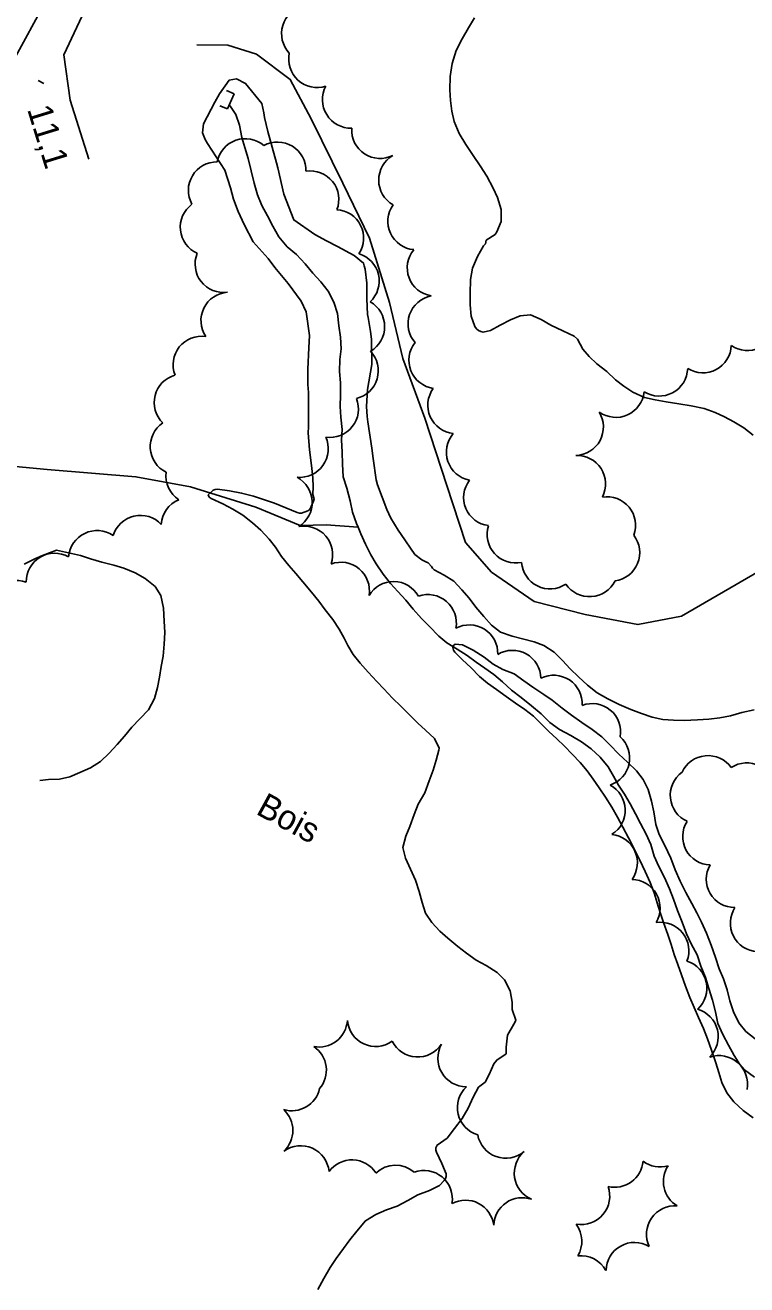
# Model space of a CAD drawing. Extents: x 219136 to 222520, y 5421589 to 5424530.
# Drawn here: x 220288.3 to 220376, y 5423228.2 to 5423381.3 of the extents above; entities that cross this region are included whole.
import ezdxf

# ---------------------------------------------------------------- set-up
doc = ezdxf.new("R2010")
doc.units = 0
for name, color, linetype in [('Level 1', 7, 'Continuous'), ('Level 2', 7, 'Continuous'), ('Level 21', 7, 'Continuous'), ('Level 22', 7, 'Continuous'), ('Level 26', 7, 'Continuous'), ('Level 3', 7, 'Continuous'), ('Level 4', 7, 'Continuous'), ('Level 44', 7, 'Continuous')]:
    doc.layers.add(name, color=color, linetype=linetype)

msp = doc.modelspace()

# ---------------------------------------------------------------- linework, layer by layer
at = {"layer": 'Level 1'}
for points in [[(220335.64, 5423316.99), (220333.94, 5423319.42), (220333.61, 5423319.93), (220332.71, 5423321.41), (220332.21, 5423322.47), (220331.08, 5423325.44), (220330.93, 5423326.07), (220330.55, 5423328.64), (220330.41, 5423329.91), (220329.91, 5423333.13), (220329.81, 5423333.76), (220329.76, 5423334.97), (220329.87, 5423337.06), (220330.38, 5423340.1), (220330.36, 5423343.15), (220330.23, 5423344.08), (220329.94, 5423345.78), (220329.88, 5423346.18), (220329.8, 5423348.05), (220329.79, 5423349.98), (220329.57, 5423351.67), (220329.46, 5423352.07), (220329.38, 5423352.41), (220328.25, 5423353.35), (220326.2, 5423354.43), (220324.9, 5423355.12), (220323.45, 5423355.9), (220320.93, 5423357.67), (220319.68, 5423360.81), (220318.95, 5423363.98), (220318.82, 5423364.62), (220317.74, 5423368.42), (220317.35, 5423370.1), (220317.25, 5423370.69), (220317.03, 5423371.83), (220315.04, 5423374.25), (220313.96, 5423374.8), (220313.05, 5423374.64), (220311.87, 5423373), (220311.29, 5423371.98), (220309.92, 5423369.34), (220309.82, 5423368.25)], [(220309.82, 5423368.25), (220310.13, 5423367.42), (220310.4, 5423366.95), (220312.51, 5423363.7), (220313.2, 5423361.56), (220313.56, 5423360.17), (220314.16, 5423358.67), (220314.86, 5423357.09), (220315.98, 5423354.99), (220317.78, 5423352.98), (220318.61, 5423351.86), (220320.21, 5423349.93), (220321.82, 5423347.8), (220322.41, 5423346.49), (220322.83, 5423343.61), (220322.72, 5423342.1), (220322.6, 5423339.51), (220322.63, 5423337.63), (220322.68, 5423336.67), (220322.68, 5423332.52), (220322.67, 5423331.78), (220322.81, 5423329.71), (220323.05, 5423327.82), (220323.24, 5423326.29), (220323.27, 5423325.2), (220323.23, 5423324.27)], [(220323.23, 5423324.27), (220323.38, 5423323.73), (220323.31, 5423323.46), (220322.84, 5423322.45), (220322.63, 5423322.3), (220321.84, 5423322), (220321.58, 5423322.02), (220321.31, 5423322.1), (220319.94, 5423322.66), (220318.56, 5423323.21), (220317.35, 5423323.63), (220316, 5423324.08), (220314.56, 5423324.44), (220313.11, 5423324.72), (220311.62, 5423324.94), (220311.34, 5423324.9), (220311.1, 5423324.8), (220310.5, 5423324.23), (220310.62, 5423323.96), (220310.85, 5423323.77), (220312.28, 5423323.14), (220313.51, 5423322.51), (220314.73, 5423321.75), (220315.87, 5423320.82), (220316.92, 5423319.92), (220317.93, 5423318.85), (220318.69, 5423317.86), (220319.42, 5423316.74), (220320.31, 5423315.63), (220321.15, 5423314.66), (220322.01, 5423313.66), (220323.07, 5423312.41), (220323.94, 5423311.32), (220324.72, 5423310.26), (220325.64, 5423309.08), (220326.41, 5423307.92), (220327.01, 5423306.82), (220327.49, 5423305.91)], [(220376.85, 5423298.11), (220375.36, 5423297.76), (220373.99, 5423297.35), (220372.69, 5423297.11), (220371.37, 5423296.98), (220370, 5423296.87), (220368.38, 5423296.81), (220367.06, 5423296.82), (220365.77, 5423296.92), (220364.45, 5423297.2), (220363.16, 5423297.63), (220361.86, 5423298.15), (220360.46, 5423298.76), (220359.08, 5423299.42), (220357.8, 5423300.15), (220356.62, 5423301.08), (220355.51, 5423302.1), (220354.52, 5423303.1), (220353.59, 5423304.11), (220352.57, 5423305.1), (220351.32, 5423305.91), (220350.12, 5423306.37), (220348.69, 5423306.73), (220347.44, 5423307.06), (220346.03, 5423307.53), (220344.94, 5423308.37), (220344, 5423309.43), (220343.03, 5423310.59), (220342.24, 5423311.68), (220341.32, 5423312.7), (220340.37, 5423313.75), (220339.19, 5423314.47), (220337.95, 5423315.12), (220337.77, 5423315.32), (220337.65, 5423315.54), (220337.23, 5423315.97), (220336.94, 5423316.08), (220336.46, 5423316.33), (220335.64, 5423316.99)], [(220327.49, 5423305.91), (220328.14, 5423304.83), (220328.98, 5423303.76), (220329.95, 5423302.66), (220331.01, 5423301.56), (220331.87, 5423300.64), (220332.92, 5423299.53), (220333.92, 5423298.54), (220334.93, 5423297.54), (220336, 5423296.48), (220336.91, 5423295.61), (220338, 5423294.61), (220338.56, 5423293.45), (220338.54, 5423293.19), (220338.2, 5423291.98), (220337.84, 5423290.78), (220337.37, 5423289.45), (220336.83, 5423288), (220336.03, 5423286.64), (220335.53, 5423285.36), (220335.02, 5423283.91), (220334.51, 5423282.74), (220334.17, 5423281.34), (220334.49, 5423280.05), (220335.1, 5423278.73), (220335.72, 5423277.37), (220336.16, 5423275.99), (220336.53, 5423274.66), (220336.92, 5423273.36), (220337.68, 5423272.25), (220338.66, 5423271.17), (220339.63, 5423270.32), (220340.85, 5423269.33), (220341.9, 5423268.52), (220343.07, 5423267.68), (220344.28, 5423267.02), (220345.62, 5423266.16), (220346.53, 5423265.28), (220347.22, 5423263.93), (220347.44, 5423262.56), (220347.47, 5423261.68), (220347.9, 5423260.37), (220347.79, 5423260.09), (220347.66, 5423259.87), (220346.9, 5423258.55), (220346.71, 5423257.08), (220346.71, 5423256.27)], [(220346.71, 5423256.27), (220345.58, 5423255.52), (220345.24, 5423255.07), (220344.67, 5423253.76), (220344.16, 5423252.83), (220343.34, 5423252.2), (220342.72, 5423251), (220342.11, 5423249.67), (220341.36, 5423248.42), (220340.43, 5423247.21), (220339.55, 5423246.01), (220338.35, 5423245.17), (220338.19, 5423244.86), (220338.19, 5423244.55), (220338.24, 5423244.3), (220338.9, 5423242.94), (220339.44, 5423241.67), (220339.41, 5423241.37), (220339.33, 5423241.12), (220339.19, 5423240.86), (220338.62, 5423240.28), (220337.42, 5423239.65), (220335.97, 5423239.11), (220334.75, 5423238.45), (220333.49, 5423237.77), (220332.17, 5423237.31), (220330.89, 5423236.72), (220329.62, 5423235.98), (220328.56, 5423234.72), (220327.71, 5423233.66), (220326.96, 5423232.59), (220326.06, 5423231.4), (220325.33, 5423230.31), (220324.54, 5423228.96), (220323.81, 5423227.63)]]:
    msp.add_lwpolyline(points, dxfattribs=at)
at = {"layer": 'Level 2'}
for points in [[(220344.19, 5423354.77), (220344.3, 5423355.18), (220345.4, 5423355.9), (220345.6, 5423356.21), (220346.11, 5423357.48), (220346.12, 5423358.93), (220345.66, 5423360.38), (220345.14, 5423361.53), (220344.36, 5423362.99), (220343.56, 5423364.23), (220342.72, 5423365.51), (220341.8, 5423366.81), (220341, 5423368.17), (220340.39, 5423369.62), (220340.11, 5423370.87), (220339.95, 5423372.17), (220339.87, 5423373.48), (220339.92, 5423375.11), (220340.16, 5423376.68), (220340.64, 5423378.24), (220341.36, 5423379.68), (220342.14, 5423381), (220342.88, 5423382.22)], [(220376.75, 5423331.47), (220375.63, 5423332.4), (220374.41, 5423333.13), (220373.25, 5423333.72), (220372.11, 5423334.23), (220370.8, 5423334.74), (220369.21, 5423335.06), (220367.71, 5423335.3), (220366.18, 5423335.56), (220364.83, 5423335.79), (220363.55, 5423336.07), (220362.13, 5423336.72), (220361.02, 5423337.45), (220360.03, 5423338.23), (220358.94, 5423339.22), (220357.75, 5423340.15), (220356.81, 5423341.05), (220356.05, 5423341.93), (220355.38, 5423343.15), (220355, 5423343.53), (220353.61, 5423344.17), (220352.16, 5423344.87), (220350.98, 5423345.55), (220349.69, 5423346.1), (220348.41, 5423346), (220347.23, 5423345.5), (220346.01, 5423344.85), (220344.81, 5423344.21), (220343.93, 5423344.02), (220343.64, 5423344.08), (220343.37, 5423344.21), (220343.12, 5423344.41), (220342.9, 5423344.7), (220342.47, 5423345.94), (220342.36, 5423347.33), (220342.33, 5423348.73), (220342.4, 5423350.42), (220342.65, 5423351.79), (220343.23, 5423353.23), (220343.95, 5423354.5), (220344.19, 5423354.77)], [(220288.14, 5423315.8), (220289.41, 5423316.44), (220290.37, 5423316.85), (220292.05, 5423317.49)], [(220292.05, 5423317.49), (220293.51, 5423317.2), (220294.96, 5423316.86), (220296.19, 5423316.47), (220297.56, 5423316.04), (220299.04, 5423315.67), (220300.25, 5423315.33), (220301.63, 5423314.77), (220302.83, 5423314.08), (220304.06, 5423313.09), (220304.74, 5423311.98), (220305.06, 5423310.45), (220305.14, 5423308.89), (220305.22, 5423307.48), (220305.16, 5423306.07), (220305.01, 5423304.62), (220304.79, 5423303.37), (220304.6, 5423302.08), (220304.35, 5423300.83), (220303.99, 5423299.47), (220303.26, 5423298.09), (220302.2, 5423297.01), (220301.22, 5423295.98), (220300.31, 5423294.88), (220299.42, 5423293.87), (220298.46, 5423292.81), (220297.42, 5423291.81), (220296.18, 5423291.04), (220294.9, 5423290.46), (220293.69, 5423289.96), (220292.42, 5423289.68), (220291.07, 5423289.61), (220290.02, 5423289.5)], [(220351.3, 5423299.98), (220349.96, 5423300.85), (220348.88, 5423301.63), (220347.7, 5423302.46), (220346.3, 5423303), (220345.13, 5423303.65), (220344.04, 5423304.51), (220342.73, 5423305.34), (220341.4, 5423306), (220340.53, 5423306.07), (220340.33, 5423305.92), (220340.23, 5423305.66), (220340.33, 5423305.35), (220340.49, 5423305.09), (220341.4, 5423304.19), (220342.41, 5423303.24), (220343.49, 5423302.16), (220344.44, 5423301.35), (220345.53, 5423300.57), (220346.71, 5423299.72), (220347.87, 5423298.91), (220348.99, 5423298.13), (220350.04, 5423297.31), (220350.98, 5423296.4), (220351.92, 5423295.45), (220352.87, 5423294.55), (220353.82, 5423293.66), (220354.76, 5423292.69), (220355.7, 5423291.7), (220356.55, 5423290.68), (220357.31, 5423289.66), (220358.03, 5423288.62), (220358.8, 5423287.48), (220359.56, 5423286.27), (220360.24, 5423285.04), (220360.9, 5423283.82), (220361.59, 5423282.53), (220362.3, 5423281.19), (220362.99, 5423279.81), (220363.63, 5423278.45), (220364.21, 5423277.12), (220364.7, 5423275.86), (220365.09, 5423274.65), (220365.43, 5423273.44), (220365.85, 5423272.24), (220366.37, 5423270.8), (220366.77, 5423269.58), (220367.16, 5423268.34), (220367.59, 5423267.15), (220368.04, 5423265.88), (220368.54, 5423264.5), (220369.06, 5423263.13), (220369.57, 5423261.91), (220370.12, 5423260.7), (220370.7, 5423259.37), (220371.21, 5423258.09), (220371.69, 5423256.71), (220372.19, 5423255.19), (220372.57, 5423253.99), (220372.95, 5423252.79), (220373.56, 5423251.53), (220374.41, 5423250.43), (220375.53, 5423249.4), (220376.74, 5423248.51)], [(220376.98, 5423258.08), (220375.85, 5423258.99), (220374.99, 5423260.03), (220374.36, 5423261.37), (220373.92, 5423262.71), (220373.58, 5423264.06), (220373.14, 5423265.38), (220372.63, 5423266.62), (220372.17, 5423268), (220371.64, 5423269.48), (220371.06, 5423270.94), (220370.48, 5423272.26), (220369.88, 5423273.43), (220369.28, 5423274.56), (220368.57, 5423275.89), (220367.86, 5423277.26), (220367.26, 5423278.66), (220366.73, 5423280.07), (220366.01, 5423281.6), (220365.33, 5423282.95), (220364.91, 5423284.16), (220364.68, 5423285.69), (220364.4, 5423287.01), (220364, 5423288.42), (220363.39, 5423289.63), (220362.58, 5423290.68), (220361.47, 5423291.72), (220360.42, 5423292.71), (220359.33, 5423293.84), (220358.35, 5423294.83), (220357.18, 5423295.72), (220355.91, 5423296.57), (220354.68, 5423297.43), (220353.51, 5423298.31), (220352.33, 5423299.26), (220351.3, 5423299.98)]]:
    msp.add_lwpolyline(points, dxfattribs=at)
at = {"layer": 'Level 21'}
for points in [[(220354.35, 5423477.79), (220344.96, 5423463.61), (220332.13, 5423445.06), (220318.17, 5423425.02), (220317.91, 5423424.63), (220307.64, 5423409.11), (220295.61, 5423391.04), (220289.8, 5423382.47), (220285.84, 5423375.17), (220282.22, 5423367.38), (220282.6, 5423358.53)], [(220295.99, 5423365.03), (220293.71, 5423372.2), (220292.97, 5423377.74), (220296.1, 5423384.5), (220319.17, 5423415.98), (220331.61, 5423434.67), (220342.31, 5423450.18), (220353.78, 5423466.3), (220358.67, 5423474.73)]]:
    msp.add_lwpolyline(points, dxfattribs=at)
at = {"layer": 'Level 22'}
msp.add_lwpolyline([(220417.61, 5423335.26), (220414.16, 5423333.43), (220407.52, 5423330.13), (220397.45, 5423325.68), (220388.24, 5423321.16), (220381.83, 5423317.46), (220368.03, 5423309.47), (220362.74, 5423308.46), (220356.33, 5423309.69), (220350.11, 5423311.25), (220344.95, 5423314.84), (220341.76, 5423318.42), (220339.49, 5423325.36), (220336.82, 5423333.56), (220334.16, 5423340.83), (220332.55, 5423347.6), (220330.09, 5423355.44), (220326.85, 5423362.14), (220323.03, 5423369.95), (220320.48, 5423374.74), (220316.36, 5423377.81), (220312.9, 5423378.89), (220309.11, 5423378.96)], dxfattribs=at)
at = {"layer": 'Level 26'}
for p, q in [((220313.65, 5423372.99), (220312.73, 5423373.4)), ((220313.65, 5423372.99), (220312.83, 5423371.15)), ((220312.83, 5423371.15), (220311.91, 5423371.55))]:
    msp.add_line(p, q, dxfattribs=at)
at = {"layer": 'Level 3'}
msp.add_line((220289.84, 5423374.63), (220290.54, 5423374.25), dxfattribs=at)
at = {"layer": 'Level 4'}
for points in [[(220313.15, 5423371.57), (220313.85, 5423370.46), (220314.31, 5423369.2), (220314.59, 5423367.69), (220314.96, 5423366.47), (220315.34, 5423365.12), (220315.74, 5423363.61), (220316.09, 5423362.11), (220316.49, 5423360.69), (220317.02, 5423359.43), (220317.7, 5423358.15), (220318.36, 5423356.92), (220319.09, 5423355.6), (220320.09, 5423354.4), (220321.25, 5423353.45), (220322.28, 5423352.32), (220323.24, 5423351.19), (220324.18, 5423350.14), (220325.09, 5423348.98), (220325.79, 5423347.64), (220326.23, 5423346.3), (220326.38, 5423344.78), (220326.57, 5423343.4), (220326.65, 5423341.98), (220326.51, 5423340.7), (220326.47, 5423339.25), (220326.57, 5423337.85), (220326.57, 5423336.41), (220326.54, 5423334.96), (220326.63, 5423333.67), (220326.77, 5423332.16), (220326.71, 5423330.91), (220326.8, 5423329.42), (220326.82, 5423327.98), (220326.92, 5423326.42), (220327.35, 5423325.06), (220327.76, 5423323.51), (220328.04, 5423322.11), (220328.54, 5423320.76), (220328.73, 5423320.29)], [(220281.94, 5423328.18), (220290.92, 5423327.33), (220301.71, 5423326.43), (220308.36, 5423325.22), (220316.31, 5423322.73), (220321.7, 5423320.49), (220324.85, 5423320.59), (220328.73, 5423320.29)], [(220328.73, 5423320.29), (220329.06, 5423319.51), (220329.61, 5423318.24), (220330.29, 5423316.94), (220330.93, 5423315.83), (220331.76, 5423314.57), (220332.67, 5423313.45), (220333.56, 5423312.47), (220334.51, 5423311.44), (220335.4, 5423310.35), (220336.44, 5423309.2), (220337.37, 5423308.26), (220338.52, 5423307.06), (220339.5, 5423306.25), (220340.77, 5423305.49), (220341.98, 5423304.7), (220343.07, 5423303.91), (220344.13, 5423303.18), (220345.21, 5423302.41), (220346.29, 5423301.48), (220347.38, 5423300.48), (220348.54, 5423299.59), (220349.79, 5423298.6), (220350.96, 5423297.61), (220352.04, 5423296.55), (220353.2, 5423295.69), (220354.59, 5423294.96)], [(220354.59, 5423294.96), (220355.9, 5423294.21), (220357.06, 5423293.35), (220358.16, 5423292.36), (220359.12, 5423291.17), (220359.75, 5423290.04), (220360.37, 5423288.92), (220361.12, 5423287.85), (220361.79, 5423286.67), (220362.44, 5423285.44), (220363.06, 5423284.27), (220363.75, 5423282.97), (220364.32, 5423281.72), (220364.71, 5423280.31), (220365.28, 5423279.04), (220365.97, 5423277.72), (220366.57, 5423276.34), (220367.08, 5423275.06), (220367.54, 5423273.68), (220368.12, 5423272.28), (220368.66, 5423270.88), (220369.21, 5423269.63), (220369.92, 5423268.31), (220370.4, 5423266.94), (220370.94, 5423265.57), (220371.36, 5423264.21), (220371.8, 5423262.8), (220372.15, 5423261.38), (220372.45, 5423259.94), (220373.07, 5423258.61), (220373.76, 5423257.33), (220374.45, 5423256.07), (220375.14, 5423254.97), (220375.69, 5423254.33), (220376.91, 5423253.44)]]:
    msp.add_lwpolyline(points, dxfattribs=at)
at = {"layer": 'Level 44'}
for centre, start, end in [((220322.88, 5423380.32), 103.2411, 223.2411), ((220323.74, 5423377.22), 167.7968, 287.7968), ((220327.85, 5423372.27), 151.5931, 271.5931), ((220331.4, 5423368.59), 176.4405, 296.4405), ((220315.01, 5423364.08), 49.395, 169.395), ((220318.93, 5423363.67), 358.6487, 118.6487), ((220334.69, 5423362.5), 120.2655, 240.2655), ((220311.55, 5423361.25), 89.083, 209.083), ((220322.92, 5423360.16), 338.7849, 98.7849), ((220310.56, 5423356.77), 126.0968, 246.0968), ((220335.8, 5423357.49), 144.7933, 264.7933), ((220325.94, 5423355.45), 326.6206, 86.6206), ((220312.37, 5423352.3), 157.8751, 277.8751), ((220327.83, 5423350.23), 313.1489, 73.1489), ((220338.16, 5423351.84), 140.4601, 260.4601), ((220313.08, 5423345.41), 93.9435, 213.9435), ((220338.25, 5423345.02), 101.079, 221.079), ((220328.49, 5423344.69), 300.3099, 60.3099), ((220376.08, 5423345.24), 234.997, 354.997), ((220309.69, 5423340.05), 81.3277, 201.3277), ((220338.36, 5423340.6), 141.6928, 261.6928), ((220370.63, 5423342.53), 237.9882, 357.9882), ((220327.72, 5423339.32), 283.5452, 43.5452), ((220365.33, 5423339.7), 238.1218, 358.1218), ((220307.4, 5423335.46), 105.6801, 225.6801), ((220340.66, 5423335.13), 143.9285, 263.9285), ((220360.06, 5423337.11), 234.1804, 354.1804), ((220325.31, 5423334.68), 261.4845, 21.4845), ((220306.91, 5423330.1), 123.9267, 243.9267), ((220355.08, 5423332.48), 271.8073, 31.8073), ((220342.91, 5423329.42), 139.118, 259.118), ((220321.64, 5423329.82), 264.4583, 24.4583), ((220355.35, 5423325.56), 332.6257, 92.6257), ((220308.82, 5423326.54), 172.5132, 236.709), ((220319.68, 5423323.31), 301.9985, 61.9985), ((220345.01, 5423323.92), 142.7454, 262.7454), ((220358.99, 5423320.54), 339.3962, 99.3962), ((220308.25, 5423320.45), 112.5132, 176.709), ((220302.26, 5423318.28), 43.0474, 163.0474), ((220296.98, 5423316.43), 55.5025, 175.5025), ((220322.17, 5423316.97), 340.7579, 100.7579), ((220347.87, 5423319.41), 161.9756, 281.9756), ((220359.5, 5423317.2), 277.755, 37.755), ((220291.84, 5423313.68), 60.827, 180.827), ((220326.64, 5423312.58), 350.3879, 110.3879), ((220352.05, 5423316.26), 183.903, 303.903), ((220287.23, 5423310.36), 70.7684, 190.7684), ((220333.03, 5423310.23), 29.2009, 149.2009), ((220356.86, 5423315.31), 213.7103, 333.7103), ((220337.21, 5423308.65), 349.3535, 109.3535), ((220342.24, 5423304.96), 358.0991, 118.0991), ((220347.49, 5423301.87), 0.9767, 120.9767), ((220352.51, 5423298.84), 356.7345, 116.7345), ((220357.18, 5423295.4), 350.4872, 110.4872), ((220358.28, 5423292.24), 288.1362, 48.1362), ((220371.25, 5423289.07), 35.4124, 155.4124), ((220375.99, 5423288.19), 3.5386, 123.5386), ((220370.13, 5423287.7), 125.7549, 245.7549), ((220357.74, 5423285.89), 302.106, 62.106), ((220371.64, 5423282.69), 147.8145, 267.8145), ((220359.22, 5423279.51), 323.9845, 83.9845), ((220374.51, 5423277.52), 150.3029, 270.3029), ((220361.97, 5423274.01), 329.1534, 89.1534), ((220377.43, 5423272.15), 146.7222, 266.7222), ((220365.47, 5423268.81), 338.6451, 98.6451), ((220367.66, 5423264.24), 312.5909, 72.5909), ((220369.05, 5423258.36), 314.0535, 74.0535), ((220323.97, 5423260.56), 259.7543, 355.8561), ((220330.87, 5423260.62), 185.1908, 305.1908), ((220321.41, 5423254.28), 319.7542, 55.8561), ((220335.96, 5423259.35), 206.6833, 326.6833), ((220341.87, 5423255.73), 150.278, 270.278), ((220372.6, 5423252.6), 349.1791, 109.1791), ((220320.67, 5423252.81), 253.4699, 347.2081), ((220344.26, 5423249.74), 133.2308, 253.2308), ((220317.33, 5423246.95), 313.4699, 47.2081), ((220346.67, 5423247.04), 190.2382, 310.2382), ((220321.75, 5423241.63), 5.8391, 125.8391), ((220351.17, 5423241.77), 130.8462, 246.852), ((220327.97, 5423239.92), 32.6356, 143.4153), ((220333.28, 5423239.27), 49.228, 133.508), ((220359.92, 5423243.51), 256.5057, 354.994), ((220365.43, 5423245.99), 233.5818, 286.3465), ((220369.29, 5423240.76), 146.6267, 239.1496), ((220336.72, 5423238.64), 350.692, 110.0172), ((220355.85, 5423238.97), 259.7717, 19.7717), ((220341.77, 5423235.02), 6.852, 118.029), ((220348.67, 5423235.32), 70.8462, 178.029), ((220367.24, 5423234.33), 85.3495, 205.3495), ((220352.46, 5423233.49), 328.9851, 36.6886), ((220362.32, 5423229.88), 59.0309, 179.0309), ((220355.83, 5423228.26), 28.9851, 96.6886)]:
    msp.add_arc(centre, 3.46, start, end, dxfattribs=at)

# ---------------------------------------------------------------- texts
at = {"layer": 'Level 3'}
msp.add_text('11,1', height=3, rotation=287.1169, dxfattribs=at).set_placement((220288.47, 5423371.13))
at = {"layer": 'Level 44'}
msp.add_text('Bois', height=3, rotation=331.3547, dxfattribs=at).set_placement((220316.17, 5423285.5))

doc.saveas('drawing.dxf')
